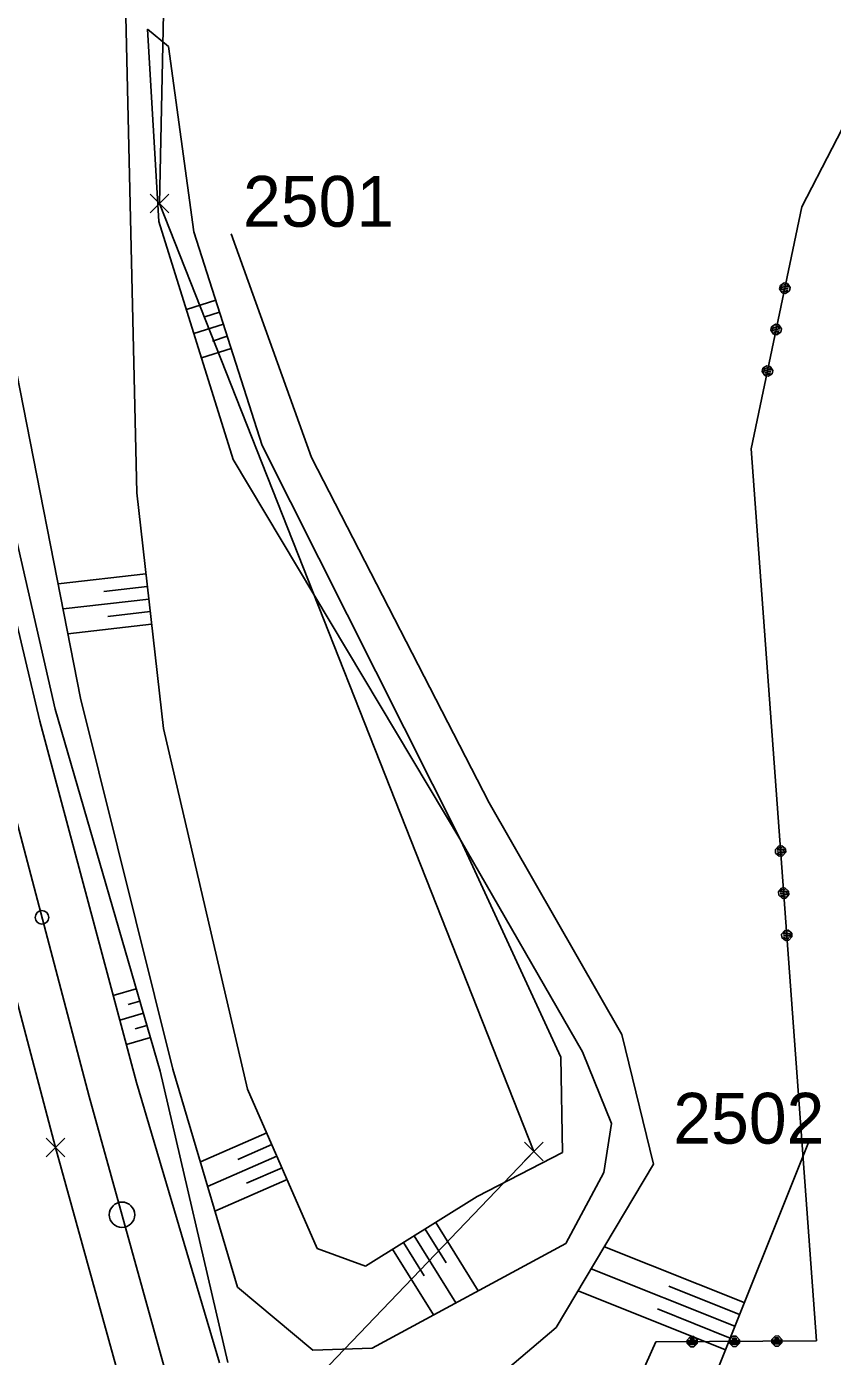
# Model space of a CAD drawing. Extents: x -866402 to -860377, y -1041908 to -1038598.
# Drawn here: x -864986.6 to -864939, y -1040835.9 to -1040757.3 of the extents above; entities that cross this region are included whole.
import ezdxf

# ---------------------------------------------------------------- set-up
doc = ezdxf.new("R2010")
doc.units = 0
for name, color, linetype in [('PS 02 trasa', 7, 'Continuous'), ('SZDC', 7, 'Continuous'), ('Vrstva 1', 7, 'Continuous'), ('Vrstva 48', 7, 'Continuous'), ('Vrstva 49', 7, 'Continuous'), ('Vrstva 60', 7, 'Continuous'), ('Vrstva 7', 7, 'Continuous')]:
    doc.layers.add(name, color=color, linetype=linetype)

msp = doc.modelspace()

# ---------------------------------------------------------------- linework, layer by layer
at = {"layer": 'PS 02 trasa'}
msp.add_lwpolyline([(-865010.073, -1040552.607), (-865007.304, -1040595.539), (-865007.238, -1040600.563), (-865005.815, -1040625.564), (-865005.029, -1040639.435), (-865010.503, -1040639.746), (-865009.868, -1040650.806), (-865009.599, -1040655.713), (-865009.124, -1040662.726), (-865008.441, -1040675.746), (-865006.88, -1040700.782), (-865006.136, -1040708.695), (-865007.332, -1040714.015), (-865007.332, -1040718.548), (-865004.744, -1040723.482), (-865004.528, -1040725.787), (-865001.07, -1040750.61), (-864996.623, -1040775.402), (-864991.154, -1040799.839), (-864984.895, -1040823.543), (-864976.771, -1040852.915), (-864971.341, -1040872.509), (-864964.742, -1040896.521), (-864962.919, -1040903.114)], dxfattribs=at)
at = {"layer": 'SZDC'}
msp.add_lwpolyline([(-864988.738, -1040690.926), (-864994.191, -1040709.968), (-864984.36, -1040712.091), (-864979.245, -1040734.883), (-864978.161, -1040739.713), (-864978.755, -1040767.781), (-864956.64, -1040823.781), (-864971.416, -1040839.193), (-864953.61, -1040862.721), (-864958.96, -1040864.071), (-864953.81, -1040886.991), (-864953.18, -1040911.041)], dxfattribs=at)
at = {"layer": 'Vrstva 1'}
for p, q in [((-864932.87, -1040752.51), (-864940.81, -1040767.99)), ((-864932.87, -1040752.51), (-864940.81, -1040767.99)), ((-864940.81, -1040767.99), (-864943.81, -1040782.28)), ((-864940.81, -1040767.99), (-864943.81, -1040782.28)), ((-864942.131, -1040772.822), (-864942.089, -1040772.626)), ((-864942.131, -1040772.822), (-864942.089, -1040772.626)), ((-864941.976, -1040773.059), (-864942.131, -1040772.822)), ((-864941.976, -1040773.059), (-864942.131, -1040772.822)), ((-864942.089, -1040772.626), (-864941.853, -1040772.472)), ((-864942.089, -1040772.626), (-864941.853, -1040772.472)), ((-864942.033, -1040772.842), (-864941.992, -1040772.647)), ((-864942.033, -1040772.842), (-864941.992, -1040772.647)), ((-864941.641, -1040772.925), (-864942.033, -1040772.842)), ((-864941.641, -1040772.925), (-864942.033, -1040772.842)), ((-864942.012, -1040772.745), (-864941.621, -1040772.827)), ((-864942.012, -1040772.745), (-864941.621, -1040772.827)), ((-864941.992, -1040772.647), (-864941.6, -1040772.729)), ((-864941.992, -1040772.647), (-864941.6, -1040772.729)), ((-864941.677, -1040772.611), (-864941.873, -1040772.569)), ((-864941.677, -1040772.611), (-864941.873, -1040772.569)), ((-864941.853, -1040772.472), (-864941.657, -1040772.513)), ((-864941.853, -1040772.472), (-864941.657, -1040772.513)), ((-864941.543, -1040772.945), (-864941.78, -1040773.1)), ((-864941.543, -1040772.945), (-864941.78, -1040773.1)), ((-864941.76, -1040773.002), (-864941.641, -1040772.925)), ((-864941.76, -1040773.002), (-864941.641, -1040772.925)), ((-864941.6, -1040772.729), (-864941.677, -1040772.611)), ((-864941.6, -1040772.729), (-864941.677, -1040772.611)), ((-864941.657, -1040772.513), (-864941.502, -1040772.749)), ((-864941.657, -1040772.513), (-864941.502, -1040772.749)), ((-864941.502, -1040772.749), (-864941.543, -1040772.945)), ((-864941.502, -1040772.749), (-864941.543, -1040772.945)), ((-864941.78, -1040773.1), (-864941.976, -1040773.059)), ((-864941.78, -1040773.1), (-864941.976, -1040773.059)), ((-864941.955, -1040772.961), (-864941.76, -1040773.002)), ((-864941.955, -1040772.961), (-864941.76, -1040773.002)), ((-864942.644, -1040775.269), (-864942.603, -1040775.073)), ((-864942.644, -1040775.269), (-864942.603, -1040775.073)), ((-864942.49, -1040775.505), (-864942.644, -1040775.269)), ((-864942.49, -1040775.505), (-864942.644, -1040775.269)), ((-864942.603, -1040775.073), (-864942.366, -1040774.918)), ((-864942.603, -1040775.073), (-864942.366, -1040774.918)), ((-864942.546, -1040775.289), (-864942.505, -1040775.093)), ((-864942.546, -1040775.289), (-864942.505, -1040775.093)), ((-864942.155, -1040775.371), (-864942.546, -1040775.289)), ((-864942.155, -1040775.371), (-864942.546, -1040775.289)), ((-864942.526, -1040775.191), (-864942.134, -1040775.273)), ((-864942.526, -1040775.191), (-864942.134, -1040775.273)), ((-864942.505, -1040775.093), (-864942.114, -1040775.176)), ((-864942.505, -1040775.093), (-864942.114, -1040775.176)), ((-864942.191, -1040775.057), (-864942.387, -1040775.016)), ((-864942.191, -1040775.057), (-864942.387, -1040775.016)), ((-864942.366, -1040774.918), (-864942.171, -1040774.959)), ((-864942.366, -1040774.918), (-864942.171, -1040774.959)), ((-864942.114, -1040775.176), (-864942.191, -1040775.057)), ((-864942.114, -1040775.176), (-864942.191, -1040775.057)), ((-864942.171, -1040774.959), (-864942.016, -1040775.196)), ((-864942.171, -1040774.959), (-864942.016, -1040775.196)), ((-864942.016, -1040775.196), (-864942.057, -1040775.392)), ((-864942.016, -1040775.196), (-864942.057, -1040775.392)), ((-864942.294, -1040775.547), (-864942.49, -1040775.505)), ((-864942.294, -1040775.547), (-864942.49, -1040775.505)), ((-864942.469, -1040775.408), (-864942.273, -1040775.449)), ((-864942.469, -1040775.408), (-864942.273, -1040775.449)), ((-864942.057, -1040775.392), (-864942.294, -1040775.547)), ((-864942.057, -1040775.392), (-864942.294, -1040775.547)), ((-864942.273, -1040775.449), (-864942.155, -1040775.371)), ((-864942.273, -1040775.449), (-864942.155, -1040775.371)), ((-864943.158, -1040777.715), (-864943.117, -1040777.52)), ((-864943.158, -1040777.715), (-864943.117, -1040777.52)), ((-864943.117, -1040777.52), (-864942.88, -1040777.365)), ((-864943.117, -1040777.52), (-864942.88, -1040777.365)), ((-864943.06, -1040777.736), (-864943.019, -1040777.54)), ((-864943.06, -1040777.736), (-864943.019, -1040777.54)), ((-864943.039, -1040777.638), (-864942.648, -1040777.72)), ((-864943.039, -1040777.638), (-864942.648, -1040777.72)), ((-864943.019, -1040777.54), (-864942.627, -1040777.622)), ((-864943.019, -1040777.54), (-864942.627, -1040777.622)), ((-864942.705, -1040777.504), (-864942.9, -1040777.463)), ((-864942.705, -1040777.504), (-864942.9, -1040777.463)), ((-864942.88, -1040777.365), (-864942.684, -1040777.406)), ((-864942.88, -1040777.365), (-864942.684, -1040777.406)), ((-864942.627, -1040777.622), (-864942.705, -1040777.504)), ((-864942.627, -1040777.622), (-864942.705, -1040777.504)), ((-864942.684, -1040777.406), (-864942.53, -1040777.643)), ((-864942.684, -1040777.406), (-864942.53, -1040777.643)), ((-864942.53, -1040777.643), (-864942.571, -1040777.839)), ((-864942.53, -1040777.643), (-864942.571, -1040777.839)), ((-864943.003, -1040777.952), (-864943.158, -1040777.715)), ((-864943.003, -1040777.952), (-864943.158, -1040777.715)), ((-864942.669, -1040777.818), (-864943.06, -1040777.736)), ((-864942.669, -1040777.818), (-864943.06, -1040777.736)), ((-864942.807, -1040777.993), (-864943.003, -1040777.952)), ((-864942.807, -1040777.993), (-864943.003, -1040777.952)), ((-864942.983, -1040777.854), (-864942.787, -1040777.895)), ((-864942.983, -1040777.854), (-864942.787, -1040777.895)), ((-864942.571, -1040777.839), (-864942.807, -1040777.993)), ((-864942.571, -1040777.839), (-864942.807, -1040777.993)), ((-864942.787, -1040777.895), (-864942.669, -1040777.818)), ((-864942.787, -1040777.895), (-864942.669, -1040777.818)), ((-864943.81, -1040782.28), (-864939.96, -1040834.96)), ((-864943.81, -1040782.28), (-864939.96, -1040834.96)), ((-864942.381, -1040805.949), (-864942.196, -1040805.735)), ((-864942.381, -1040805.949), (-864942.196, -1040805.735)), ((-864942.188, -1040805.834), (-864942.281, -1040805.941)), ((-864942.188, -1040805.834), (-864942.281, -1040805.941)), ((-864942.281, -1040805.941), (-864941.882, -1040805.912)), ((-864942.281, -1040805.941), (-864941.882, -1040805.912)), ((-864942.196, -1040805.735), (-864941.996, -1040805.72)), ((-864942.196, -1040805.735), (-864941.996, -1040805.72)), ((-864941.989, -1040805.82), (-864942.188, -1040805.834)), ((-864941.989, -1040805.82), (-864942.188, -1040805.834)), ((-864941.996, -1040805.72), (-864941.782, -1040805.905)), ((-864941.996, -1040805.72), (-864941.782, -1040805.905)), ((-864941.882, -1040805.912), (-864941.867, -1040806.112)), ((-864941.882, -1040805.912), (-864941.867, -1040806.112)), ((-864941.782, -1040805.905), (-864941.768, -1040806.104)), ((-864941.782, -1040805.905), (-864941.768, -1040806.104)), ((-864942.366, -1040806.148), (-864942.381, -1040805.949)), ((-864942.366, -1040806.148), (-864942.381, -1040805.949)), ((-864942.152, -1040806.333), (-864942.366, -1040806.148)), ((-864942.152, -1040806.333), (-864942.366, -1040806.148)), ((-864941.875, -1040806.012), (-864942.273, -1040806.041)), ((-864941.875, -1040806.012), (-864942.273, -1040806.041)), ((-864941.867, -1040806.112), (-864942.266, -1040806.141)), ((-864941.867, -1040806.112), (-864942.266, -1040806.141)), ((-864942.266, -1040806.141), (-864942.159, -1040806.233)), ((-864942.266, -1040806.141), (-864942.159, -1040806.233)), ((-864942.159, -1040806.233), (-864941.96, -1040806.219)), ((-864942.159, -1040806.233), (-864941.96, -1040806.219)), ((-864941.952, -1040806.318), (-864942.152, -1040806.333)), ((-864941.952, -1040806.318), (-864942.152, -1040806.333)), ((-864941.768, -1040806.104), (-864941.952, -1040806.318)), ((-864941.768, -1040806.104), (-864941.952, -1040806.318)), ((-864942.198, -1040808.442), (-864942.013, -1040808.228)), ((-864942.198, -1040808.442), (-864942.013, -1040808.228)), ((-864942.013, -1040808.228), (-864941.814, -1040808.213)), ((-864942.013, -1040808.228), (-864941.814, -1040808.213)), ((-864941.814, -1040808.213), (-864941.6, -1040808.398)), ((-864941.814, -1040808.213), (-864941.6, -1040808.398)), ((-864942.184, -1040808.641), (-864942.198, -1040808.442)), ((-864942.184, -1040808.641), (-864942.198, -1040808.442)), ((-864941.97, -1040808.826), (-864942.184, -1040808.641)), ((-864941.97, -1040808.826), (-864942.184, -1040808.641)), ((-864942.006, -1040808.328), (-864942.099, -1040808.435)), ((-864942.006, -1040808.328), (-864942.099, -1040808.435)), ((-864942.099, -1040808.435), (-864941.7, -1040808.405)), ((-864942.099, -1040808.435), (-864941.7, -1040808.405)), ((-864941.692, -1040808.505), (-864942.091, -1040808.534)), ((-864941.692, -1040808.505), (-864942.091, -1040808.534)), ((-864941.685, -1040808.605), (-864942.084, -1040808.634)), ((-864941.685, -1040808.605), (-864942.084, -1040808.634)), ((-864942.084, -1040808.634), (-864941.977, -1040808.727)), ((-864942.084, -1040808.634), (-864941.977, -1040808.727)), ((-864941.807, -1040808.313), (-864942.006, -1040808.328)), ((-864941.807, -1040808.313), (-864942.006, -1040808.328)), ((-864941.977, -1040808.727), (-864941.777, -1040808.712)), ((-864941.977, -1040808.727), (-864941.777, -1040808.712)), ((-864941.77, -1040808.812), (-864941.97, -1040808.826)), ((-864941.77, -1040808.812), (-864941.97, -1040808.826)), ((-864941.585, -1040808.598), (-864941.77, -1040808.812)), ((-864941.585, -1040808.598), (-864941.77, -1040808.812)), ((-864941.7, -1040808.405), (-864941.685, -1040808.605)), ((-864941.7, -1040808.405), (-864941.685, -1040808.605)), ((-864941.6, -1040808.398), (-864941.585, -1040808.598)), ((-864941.6, -1040808.398), (-864941.585, -1040808.598)), ((-864942.016, -1040810.935), (-864941.831, -1040810.721)), ((-864942.016, -1040810.935), (-864941.831, -1040810.721)), ((-864942.001, -1040811.135), (-864942.016, -1040810.935)), ((-864942.001, -1040811.135), (-864942.016, -1040810.935)), ((-864941.787, -1040811.32), (-864942.001, -1040811.135)), ((-864941.787, -1040811.32), (-864942.001, -1040811.135)), ((-864941.824, -1040810.821), (-864941.916, -1040810.928)), ((-864941.824, -1040810.821), (-864941.916, -1040810.928)), ((-864941.916, -1040810.928), (-864941.517, -1040810.899)), ((-864941.916, -1040810.928), (-864941.517, -1040810.899)), ((-864941.51, -1040810.999), (-864941.909, -1040811.028)), ((-864941.51, -1040810.999), (-864941.909, -1040811.028)), ((-864941.503, -1040811.098), (-864941.902, -1040811.127)), ((-864941.503, -1040811.098), (-864941.902, -1040811.127)), ((-864941.902, -1040811.127), (-864941.795, -1040811.22)), ((-864941.902, -1040811.127), (-864941.795, -1040811.22)), ((-864941.831, -1040810.721), (-864941.632, -1040810.707)), ((-864941.831, -1040810.721), (-864941.632, -1040810.707)), ((-864941.624, -1040810.806), (-864941.824, -1040810.821)), ((-864941.624, -1040810.806), (-864941.824, -1040810.821)), ((-864941.795, -1040811.22), (-864941.595, -1040811.205)), ((-864941.795, -1040811.22), (-864941.595, -1040811.205)), ((-864941.588, -1040811.305), (-864941.787, -1040811.32)), ((-864941.588, -1040811.305), (-864941.787, -1040811.32)), ((-864941.632, -1040810.707), (-864941.418, -1040810.892)), ((-864941.632, -1040810.707), (-864941.418, -1040810.892)), ((-864941.403, -1040811.091), (-864941.588, -1040811.305)), ((-864941.403, -1040811.091), (-864941.588, -1040811.305)), ((-864941.517, -1040810.899), (-864941.503, -1040811.098)), ((-864941.517, -1040810.899), (-864941.503, -1040811.098)), ((-864941.418, -1040810.892), (-864941.403, -1040811.091)), ((-864941.418, -1040810.892), (-864941.403, -1040811.091)), ((-864939.96, -1040834.96), (-864949.44, -1040835.03)), ((-864939.96, -1040834.96), (-864949.44, -1040835.03)), ((-864947.6, -1040834.916), (-864947.402, -1040834.714)), ((-864947.6, -1040834.916), (-864947.402, -1040834.714)), ((-864947.599, -1040835.116), (-864947.6, -1040834.916)), ((-864947.599, -1040835.116), (-864947.6, -1040834.916)), ((-864947.5, -1040834.915), (-864947.499, -1040835.115)), ((-864947.5, -1040834.915), (-864947.499, -1040835.115)), ((-864947.402, -1040834.714), (-864947.202, -1040834.713)), ((-864947.402, -1040834.714), (-864947.202, -1040834.713)), ((-864947.401, -1040834.814), (-864947.201, -1040834.813)), ((-864947.401, -1040834.814), (-864947.201, -1040834.813)), ((-864947.398, -1040835.214), (-864947.401, -1040834.814)), ((-864947.398, -1040835.214), (-864947.401, -1040834.814)), ((-864947.301, -1040834.814), (-864947.298, -1040835.214)), ((-864947.301, -1040834.814), (-864947.298, -1040835.214)), ((-864947.202, -1040834.713), (-864947, -1040834.911)), ((-864947.202, -1040834.713), (-864947, -1040834.911)), ((-864947.201, -1040834.813), (-864947.198, -1040835.213)), ((-864947.201, -1040834.813), (-864947.198, -1040835.213)), ((-864947.099, -1040835.112), (-864947.1, -1040834.912)), ((-864947.099, -1040835.112), (-864947.1, -1040834.912)), ((-864947, -1040834.911), (-864946.999, -1040835.111)), ((-864947, -1040834.911), (-864946.999, -1040835.111)), ((-864945.1, -1040834.897), (-864944.902, -1040834.696)), ((-864945.1, -1040834.897), (-864944.902, -1040834.696)), ((-864945.099, -1040835.097), (-864945.1, -1040834.897)), ((-864945.099, -1040835.097), (-864945.1, -1040834.897)), ((-864945, -1040834.897), (-864944.999, -1040835.097)), ((-864945, -1040834.897), (-864944.999, -1040835.097)), ((-864944.902, -1040834.696), (-864944.702, -1040834.695)), ((-864944.902, -1040834.696), (-864944.702, -1040834.695)), ((-864944.901, -1040834.796), (-864944.701, -1040834.795)), ((-864944.901, -1040834.796), (-864944.701, -1040834.795)), ((-864944.898, -1040835.196), (-864944.901, -1040834.796)), ((-864944.898, -1040835.196), (-864944.901, -1040834.796)), ((-864944.801, -1040834.795), (-864944.798, -1040835.195)), ((-864944.801, -1040834.795), (-864944.798, -1040835.195)), ((-864944.702, -1040834.695), (-864944.5, -1040834.893)), ((-864944.702, -1040834.695), (-864944.5, -1040834.893)), ((-864944.701, -1040834.795), (-864944.698, -1040835.195)), ((-864944.701, -1040834.795), (-864944.698, -1040835.195)), ((-864944.599, -1040835.094), (-864944.6, -1040834.894)), ((-864944.599, -1040835.094), (-864944.6, -1040834.894)), ((-864944.5, -1040834.893), (-864944.499, -1040835.093)), ((-864944.5, -1040834.893), (-864944.499, -1040835.093)), ((-864942.6, -1040834.879), (-864942.402, -1040834.678)), ((-864942.6, -1040834.879), (-864942.402, -1040834.678)), ((-864942.599, -1040835.079), (-864942.6, -1040834.879)), ((-864942.599, -1040835.079), (-864942.6, -1040834.879)), ((-864942.5, -1040834.878), (-864942.499, -1040835.078)), ((-864942.5, -1040834.878), (-864942.499, -1040835.078)), ((-864942.402, -1040834.678), (-864942.202, -1040834.676)), ((-864942.402, -1040834.678), (-864942.202, -1040834.676)), ((-864942.401, -1040834.778), (-864942.201, -1040834.776)), ((-864942.401, -1040834.778), (-864942.201, -1040834.776)), ((-864942.398, -1040835.178), (-864942.401, -1040834.778)), ((-864942.398, -1040835.178), (-864942.401, -1040834.778)), ((-864942.301, -1040834.777), (-864942.298, -1040835.177)), ((-864942.301, -1040834.777), (-864942.298, -1040835.177)), ((-864942.202, -1040834.676), (-864942, -1040834.875)), ((-864942.202, -1040834.676), (-864942, -1040834.875)), ((-864942.201, -1040834.776), (-864942.198, -1040835.176)), ((-864942.201, -1040834.776), (-864942.198, -1040835.176)), ((-864942.099, -1040835.075), (-864942.1, -1040834.875)), ((-864942.099, -1040835.075), (-864942.1, -1040834.875)), ((-864942, -1040834.875), (-864941.999, -1040835.075)), ((-864942, -1040834.875), (-864941.999, -1040835.075)), ((-864949.44, -1040835.03), (-864951.53, -1040839.63)), ((-864949.44, -1040835.03), (-864951.53, -1040839.63)), ((-864947.397, -1040835.314), (-864947.599, -1040835.116)), ((-864947.397, -1040835.314), (-864947.599, -1040835.116)), ((-864947.499, -1040835.115), (-864947.398, -1040835.214)), ((-864947.499, -1040835.115), (-864947.398, -1040835.214)), ((-864947.197, -1040835.313), (-864947.397, -1040835.314)), ((-864947.197, -1040835.313), (-864947.397, -1040835.314)), ((-864947.198, -1040835.213), (-864947.099, -1040835.112)), ((-864947.198, -1040835.213), (-864947.099, -1040835.112)), ((-864946.999, -1040835.111), (-864947.197, -1040835.313)), ((-864946.999, -1040835.111), (-864947.197, -1040835.313)), ((-864944.897, -1040835.296), (-864945.099, -1040835.097)), ((-864944.897, -1040835.296), (-864945.099, -1040835.097)), ((-864944.999, -1040835.097), (-864944.898, -1040835.196)), ((-864944.999, -1040835.097), (-864944.898, -1040835.196)), ((-864944.697, -1040835.295), (-864944.897, -1040835.296)), ((-864944.697, -1040835.295), (-864944.897, -1040835.296)), ((-864944.698, -1040835.195), (-864944.599, -1040835.094)), ((-864944.698, -1040835.195), (-864944.599, -1040835.094)), ((-864944.499, -1040835.093), (-864944.697, -1040835.295)), ((-864944.499, -1040835.093), (-864944.697, -1040835.295)), ((-864942.397, -1040835.278), (-864942.599, -1040835.079)), ((-864942.397, -1040835.278), (-864942.599, -1040835.079)), ((-864942.499, -1040835.078), (-864942.398, -1040835.178)), ((-864942.499, -1040835.078), (-864942.398, -1040835.178)), ((-864942.197, -1040835.276), (-864942.397, -1040835.278)), ((-864942.197, -1040835.276), (-864942.397, -1040835.278)), ((-864942.198, -1040835.176), (-864942.099, -1040835.075)), ((-864942.198, -1040835.176), (-864942.099, -1040835.075)), ((-864941.999, -1040835.075), (-864942.197, -1040835.276)), ((-864941.999, -1040835.075), (-864942.197, -1040835.276))]:
    msp.add_line(p, q, dxfattribs=at)
for points in [[(-865003.949, -1040703.111), (-865002.333, -1040720.961), (-865000.151, -1040738.69), (-864998.444, -1040750.203), (-864996.845, -1040759.743), (-864995.021, -1040769.634), (-864993.251, -1040778.494), (-864990.899, -1040789.361), (-864988.534, -1040799.208), (-864982.898, -1040820.532)], [(-864982.898, -1040820.532), (-864978.466, -1040836.58), (-864974.171, -1040852.138), (-864970.332, -1040865.998), (-864958.153, -1040909.99), (-864954.343, -1040923.87), (-864947.537, -1040948.554), (-864935.478, -1040992.219), (-864931.156, -1041007.841), (-864926.557, -1041024.11)]]:
    msp.add_lwpolyline(points, dxfattribs=at)
msp.add_circle((-864985.695, -1040809.95), 0.4, dxfattribs=at)
at = {"layer": 'Vrstva 48'}
for p, q in [((-864975.432, -1040773.485), (-864977.167, -1040774.039)), ((-864975.204, -1040774.2), (-864976.074, -1040774.478)), ((-864974.976, -1040774.914), (-864976.72, -1040775.471)), ((-864974.748, -1040775.629), (-864975.623, -1040775.908)), ((-864974.52, -1040776.343), (-864976.274, -1040776.903)), ((-864979.558, -1040789.658), (-864984.74, -1040790.248)), ((-864979.473, -1040790.403), (-864982.034, -1040790.694)), ((-864979.388, -1040791.148), (-864984.45, -1040791.724)), ((-864979.303, -1040791.893), (-864981.804, -1040792.178)), ((-864979.218, -1040792.639), (-864984.161, -1040793.201)), ((-864980.122, -1040814.171), (-864981.481, -1040814.565)), ((-864979.913, -1040814.891), (-864980.6, -1040815.091)), ((-864979.703, -1040815.611), (-864981.093, -1040816.015)), ((-864979.494, -1040816.332), (-864980.196, -1040816.535)), ((-864979.285, -1040817.052), (-864980.704, -1040817.464)), ((-864972.416, -1040822.681), (-864976.342, -1040824.396)), ((-864972.116, -1040823.368), (-864974.121, -1040824.245)), ((-864971.816, -1040824.056), (-864975.911, -1040825.845)), ((-864971.515, -1040824.743), (-864973.606, -1040825.656)), ((-864971.215, -1040825.43), (-864975.481, -1040827.294)), ((-864963.073, -1040828.363), (-864961.83, -1040830.363)), ((-864962.436, -1040827.967), (-864959.925, -1040832.006)), ((-864964.347, -1040829.155), (-864963.128, -1040831.116)), ((-864963.71, -1040828.759), (-864961.247, -1040832.721)), ((-864944.218, -1040832.707), (-864952.479, -1040829.401)), ((-864964.984, -1040829.551), (-864962.569, -1040833.435)), ((-864944.776, -1040834.099), (-864953.258, -1040830.705)), ((-864944.497, -1040833.403), (-864948.683, -1040831.728)), ((-864945.333, -1040835.492), (-864954.037, -1040832.009)), ((-864945.054, -1040834.796), (-864949.351, -1040833.076))]:
    msp.add_line(p, q, dxfattribs=at)
at = {"layer": 'Vrstva 49'}
for p, q in [((-864990.683, -1040777.855), (-864985.822, -1040798.36)), ((-864985.822, -1040798.36), (-864980.106, -1040819.698)), ((-864980.106, -1040819.698), (-864975.205, -1040836.256)), ((-864948.084, -1040842.368), (-864940.354, -1040823.049)), ((-864966.595, -1040830.552), (-864969.433, -1040829.509))]:
    msp.add_line(p, q, dxfattribs=at)
for points in [[(-864974.726, -1040836.248), (-864978.712, -1040819.025), (-864984.919, -1040797.651), (-864989.627, -1040777.121), (-864993.032, -1040758.814), (-864996.373, -1040738.051)], [(-864989.229, -1040737.607), (-864990.486, -1040757.408), (-864987.569, -1040775.823), (-864983.415, -1040797.004), (-864977.973, -1040818.91), (-864974.144, -1040831.791)], [(-864978.519, -1040798.786), (-864980.102, -1040784.872), (-864980.745, -1040756.735), (-864980.457, -1040738.043)], [(-864979.465, -1040757.497), (-864978.232, -1040758.519), (-864976.72, -1040769.452)], [(-864960.963, -1040805.41), (-864974.4, -1040782.907), (-864978.787, -1040768.849), (-864979.465, -1040757.497)], [(-864976.72, -1040769.452), (-864972.689, -1040782.08), (-864960.963, -1040805.41)], [(-864974.531, -1040769.581), (-864969.774, -1040782.785), (-864959.277, -1040803.183), (-864951.455, -1040816.861), (-864949.573, -1040824.535)], [(-864969.433, -1040829.509), (-864973.549, -1040820.088), (-864978.519, -1040798.786)], [(-864954.951, -1040823.838), (-864955.059, -1040818.198), (-864960.963, -1040805.41)], [(-864960.963, -1040805.41), (-864953.778, -1040817.897), (-864952.064, -1040822.121)], [(-864966.203, -1040835.4), (-864954.754, -1040829.21), (-864952.506, -1040825.029), (-864952.064, -1040822.121)], [(-864954.951, -1040823.838), (-864959.984, -1040826.443), (-864966.595, -1040830.552)], [(-864949.573, -1040824.535), (-864955.331, -1040834.176), (-864963.421, -1040841.043), (-864964.001, -1040842.596)], [(-864974.144, -1040831.791), (-864969.703, -1040835.515), (-864966.203, -1040835.4)]]:
    msp.add_lwpolyline(points, dxfattribs=at)
at = {"layer": 'Vrstva 60'}
for p, q in [((-864978.305, -1040768.231), (-864979.305, -1040767.231)), ((-864978.305, -1040767.331), (-864979.305, -1040768.331)), ((-864979.205, -1040768.231), (-864978.205, -1040767.231)), ((-864979.205, -1040767.331), (-864978.205, -1040768.331)), ((-864978.755, -1040767.781), (-864978.755, -1040767.781)), ((-864984.445, -1040823.993), (-864985.445, -1040822.993)), ((-864984.445, -1040823.093), (-864985.445, -1040824.093)), ((-864985.345, -1040823.993), (-864984.345, -1040822.993)), ((-864985.345, -1040823.093), (-864984.345, -1040824.093)), ((-864984.895, -1040823.543), (-864984.895, -1040823.543)), ((-864956.19, -1040824.231), (-864957.19, -1040823.231)), ((-864956.19, -1040823.331), (-864957.19, -1040824.331)), ((-864957.09, -1040824.231), (-864956.09, -1040823.231)), ((-864957.09, -1040823.331), (-864956.09, -1040824.331)), ((-864956.64, -1040823.781), (-864956.64, -1040823.781))]:
    msp.add_line(p, q, dxfattribs=at)
at = {"layer": 'Vrstva 7'}
msp.add_circle((-864980.969, -1040827.516), 0.75, dxfattribs=at)

# ---------------------------------------------------------------- texts
at = {"layer": 'Vrstva 60'}
for s, p in [('2501', (-864973.821, -1040769.156)), ('2502', (-864948.412, -1040823.314))]:
    msp.add_text(s, height=3, dxfattribs=at).set_placement(p)

doc.saveas('drawing.dxf')
